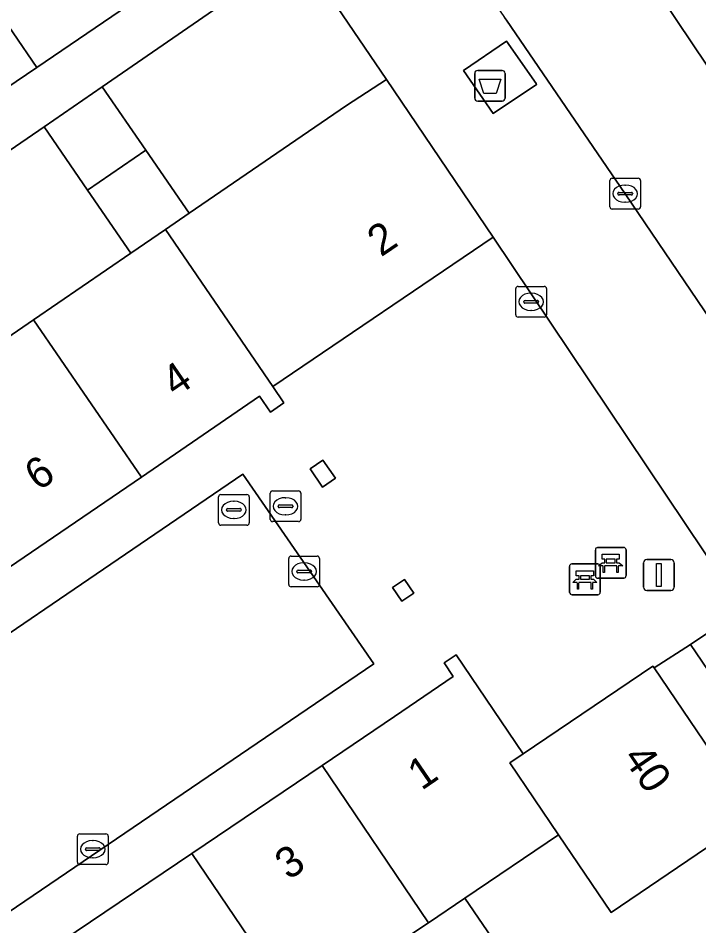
# Model space of a CAD drawing. Extents: x 159279 to 160377, y 384531 to 385888.
# Drawn here: x 159841.32 to 159863.46, y 385133.31 to 385162.85 of the extents above; entities that cross this region are included whole.
import ezdxf

# ---------------------------------------------------------------- set-up
doc = ezdxf.new("R2010")
doc.units = 0
for name, color, linetype in [('IMGEO_Afval_apart_plaats', 7, 'Continuous'), ('IMGEO_Bank', 7, 'Continuous'), ('IMGEO_Erf', 7, 'Continuous'), ('IMGEO_Kolk', 7, 'Continuous'), ('IMGEO_Lichtmast', 7, 'Continuous'), ('IMGEO_Muur', 7, 'Continuous'), ('IMGEO_Pand', 7, 'Continuous'), ('IMGEO_Pand_nummerreeks', 7, 'Continuous'), ('IMGEO_Parkeervlak_open', 7, 'Continuous'), ('IMGEO_Rijbaan_lokaal_open', 7, 'Continuous'), ('IMGEO_Rioolput', 7, 'Continuous'), ('IMGEO_Voetpad_gesloten', 7, 'Continuous'), ('IMGEO_Voetpad_open', 7, 'Continuous')]:
    doc.layers.add(name, color=color, linetype=linetype)

msp = doc.modelspace()

# ---------------------------------------------------------------- linework, layer by layer
at = {"layer": 'IMGEO_Afval_apart_plaats'}
for p, q in [((159856.273, 385161.152), (159857.063, 385161.152)), ((159857.063, 385161.152), (159856.273, 385161.152)), ((159856.173, 385160.252), (159856.173, 385161.052)), ((159856.173, 385161.052), (159856.173, 385160.252)), ((159857.163, 385161.052), (159857.163, 385160.252)), ((159857.163, 385160.252), (159857.163, 385161.052)), ((159857.063, 385160.152), (159856.273, 385160.152)), ((159856.273, 385160.152), (159857.063, 385160.152))]:
    msp.add_line(p, q, dxfattribs=at)
msp.add_lwpolyline([(159856.316, 385160.866), (159857.02, 385160.866), (159856.871, 385160.396), (159856.465, 385160.396), (159856.316, 385160.866)], dxfattribs=at)
for centre, start, end in [((159856.273, 385161.052), 90, 180), ((159856.273, 385161.052), 90, 180), ((159857.063, 385161.052), 0, 90), ((159857.063, 385161.052), 360, 90), ((159856.273, 385160.252), 180, 270), ((159856.273, 385160.252), 180, 270), ((159857.063, 385160.252), 270, 0), ((159857.063, 385160.252), 270, 0)]:
    msp.add_arc(centre, 0.1, start, end, dxfattribs=at)
at = {"layer": 'IMGEO_Bank'}
for p, q in [((159860.096, 385144.698), (159860.096, 385145.539)), ((159860.096, 385145.539), (159860.096, 385144.698)), ((159860.171, 385145.623), (159861.012, 385145.623)), ((159861.012, 385145.623), (159860.171, 385145.623)), ((159861.096, 385145.548), (159861.096, 385144.707)), ((159861.096, 385144.707), (159861.096, 385145.548)), ((159860.405, 385145.129), (159860.405, 385145.235)), ((159860.449, 385145.235), (159860.449, 385145.129)), ((159860.737, 385145.241), (159860.455, 385145.241)), ((159860.455, 385145.123), (159860.737, 385145.123)), ((159860.743, 385145.129), (159860.743, 385145.235)), ((159860.787, 385145.235), (159860.787, 385145.129)), ((159859.256, 385144.161), (159859.256, 385145.002)), ((159859.256, 385145.002), (159859.256, 385144.161)), ((159859.331, 385145.086), (159860.172, 385145.086)), ((159860.172, 385145.086), (159859.331, 385145.086)), ((159860.256, 385145.011), (159860.256, 385144.17)), ((159860.256, 385144.17), (159860.256, 385145.011)), ((159860.793, 385145.021), (159860.4, 385145.021)), ((159859.565, 385144.592), (159859.565, 385144.698)), ((159859.609, 385144.698), (159859.609, 385144.592)), ((159859.897, 385144.704), (159859.615, 385144.704)), ((159859.615, 385144.586), (159859.897, 385144.586)), ((159859.903, 385144.592), (159859.903, 385144.698)), ((159859.947, 385144.698), (159859.947, 385144.592)), ((159861.021, 385144.623), (159860.18, 385144.623)), ((159860.18, 385144.623), (159861.021, 385144.623)), ((159859.953, 385144.484), (159859.56, 385144.484)), ((159860.181, 385144.086), (159859.34, 385144.086)), ((159859.34, 385144.086), (159860.181, 385144.086))]:
    msp.add_line(p, q, dxfattribs=at)
for points in [[(159860.343, 385145.021), (159860.201, 385145.021), (159860.313, 385145.123), (159860.399, 385145.123)], [(159860.399, 385145.241), (159860.313, 385145.241), (159860.313, 385145.402), (159860.876, 385145.402), (159860.876, 385145.241), (159860.793, 385145.241)], [(159860.793, 385145.123), (159860.876, 385145.123), (159860.988, 385145.021), (159860.849, 385145.021)], [(159859.559, 385144.704), (159859.473, 385144.704), (159859.473, 385144.865), (159860.036, 385144.865), (159860.036, 385144.704), (159859.953, 385144.704)], [(159860.393, 385145.014), (159860.393, 385144.807), (159860.35, 385144.807), (159860.35, 385145.014)], [(159860.843, 385145.014), (159860.843, 385144.807), (159860.799, 385144.807), (159860.799, 385145.014)], [(159859.503, 385144.484), (159859.361, 385144.484), (159859.473, 385144.586), (159859.559, 385144.586)], [(159859.953, 385144.586), (159860.036, 385144.586), (159860.148, 385144.484), (159860.009, 385144.484)], [(159859.553, 385144.477), (159859.553, 385144.27), (159859.51, 385144.27), (159859.51, 385144.477)], [(159860.003, 385144.477), (159860.003, 385144.27), (159859.959, 385144.27), (159859.959, 385144.477)]]:
    msp.add_lwpolyline(points, dxfattribs=at)
for centre, radius, start, end in [((159860.174, 385145.545), 0.0779, 92.4484, 184.2845), ((159860.174, 385145.545), 0.0779, 92.4484, 184.2845), ((159861.018, 385145.545), 0.0779, 2.4484, 94.2845), ((159861.018, 385145.545), 0.0779, 2.4484, 94.2845), ((159860.398, 385145.234), 0.00671, 2.8957, 87.1043), ((159860.398, 385145.13), 0.00671, 272.8957, 357.1043), ((159860.455, 385145.234), 0.00671, 92.8957, 177.1043), ((159860.455, 385145.13), 0.00671, 182.8957, 267.1043), ((159860.737, 385145.234), 0.00671, 2.8957, 87.1043), ((159860.737, 385145.13), 0.00671, 272.8957, 357.1043), ((159860.794, 385145.234), 0.00671, 92.8957, 177.1043), ((159860.794, 385145.13), 0.00671, 182.8957, 267.1043), ((159859.334, 385145.008), 0.0779, 92.4484, 184.2845), ((159859.334, 385145.008), 0.0779, 92.4484, 184.2845), ((159860.178, 385145.008), 0.0779, 2.4484, 94.2845), ((159860.178, 385145.008), 0.0779, 2.4484, 94.2845), ((159860.343, 385145.014), 0.00671, 2.8957, 87.1043), ((159860.4, 385145.014), 0.00671, 92.8957, 177.1043), ((159860.792, 385145.014), 0.00671, 2.8957, 87.1043), ((159860.849, 385145.014), 0.00671, 92.8957, 177.1043), ((159859.558, 385144.697), 0.00671, 2.8957, 87.1043), ((159859.558, 385144.593), 0.00671, 272.8957, 357.1043), ((159859.615, 385144.697), 0.00671, 92.8957, 177.1043), ((159859.615, 385144.593), 0.00671, 182.8957, 267.1043), ((159859.897, 385144.697), 0.00671, 2.8957, 87.1043), ((159859.897, 385144.593), 0.00671, 272.8957, 357.1043), ((159859.954, 385144.697), 0.00671, 92.8957, 177.1043), ((159859.954, 385144.593), 0.00671, 182.8957, 267.1043), ((159860.174, 385144.701), 0.0779, 182.4484, 274.2845), ((159860.174, 385144.701), 0.0779, 182.4484, 274.2845), ((159861.018, 385144.701), 0.0779, 272.4484, 4.2845), ((159861.018, 385144.701), 0.0779, 272.4484, 4.2845), ((159859.503, 385144.477), 0.00671, 2.8957, 87.1043), ((159859.56, 385144.477), 0.00671, 92.8957, 177.1043), ((159859.952, 385144.477), 0.00671, 2.8957, 87.1043), ((159860.009, 385144.477), 0.00671, 92.8957, 177.1043), ((159859.334, 385144.164), 0.0779, 182.4484, 274.2845), ((159859.334, 385144.164), 0.0779, 182.4484, 274.2845), ((159860.178, 385144.164), 0.0779, 272.4484, 4.2845), ((159860.178, 385144.164), 0.0779, 272.4484, 4.2845)]:
    msp.add_arc(centre, radius, start, end, dxfattribs=at)
at = {"layer": 'IMGEO_Erf'}
for points in [[(159825.511, 385167.626), (159829.319, 385162.024), (159831.814, 385163.712), (159832.928, 385162.077), (159834.059, 385160.418), (159831.579, 385158.729), (159833.674, 385155.663), (159841.924, 385161.25), (159838.838, 385165.775)], [(159865.265, 385136.898), (159860.615, 385133.742), (159858.9, 385136.269), (159855.855, 385134.211), (159857.328, 385132.044)]]:
    msp.add_lwpolyline(points, dxfattribs=at)
for points in [[(159853.305, 385160.86), (159850.46, 385165.041), (159844.058, 385160.619), (159845.47, 385158.561), (159846.882, 385156.502), (159852.005, 385160.011)], [(159844.984, 385155.202), (159843.573, 385157.259), (159842.161, 385159.318), (159835.63, 385154.838), (159837.04, 385152.782), (159838.45, 385150.726), (159841.822, 385153.036)]]:
    msp.add_lwpolyline(points, close=True, dxfattribs=at)
at = {"layer": 'IMGEO_Kolk'}
for p, q in [((159860.567, 385156.714), (159860.567, 385157.566)), ((159860.642, 385157.64), (159861.494, 385157.64)), ((159861.568, 385157.566), (159861.568, 385156.714)), ((159861.055, 385157.42), (159861.08, 385157.42)), ((159860.826, 385157.134), (159860.826, 385157.146)), ((159861.264, 385157.097), (159860.866, 385157.097)), ((159860.869, 385157.183), (159861.267, 385157.183)), ((159861.31, 385157.146), (159861.31, 385157.134)), ((159861.494, 385156.64), (159860.642, 385156.64)), ((159861.078, 385156.86), (159861.053, 385156.86)), ((159850.122, 385144.417), (159850.122, 385145.269)), ((159850.197, 385145.343), (159851.049, 385145.343)), ((159850.61, 385145.123), (159850.635, 385145.123)), ((159851.123, 385145.269), (159851.123, 385144.417)), ((159850.381, 385144.837), (159850.381, 385144.849)), ((159850.424, 385144.886), (159850.822, 385144.886)), ((159850.865, 385144.849), (159850.865, 385144.837)), ((159850.819, 385144.8), (159850.421, 385144.8)), ((159850.633, 385144.563), (159850.608, 385144.563)), ((159851.049, 385144.343), (159850.197, 385144.343)), ((159843.323, 385136.301), (159844.175, 385136.301)), ((159843.248, 385135.375), (159843.248, 385136.227)), ((159843.736, 385136.081), (159843.761, 385136.081)), ((159844.249, 385136.227), (159844.249, 385135.375)), ((159843.507, 385135.795), (159843.507, 385135.807)), ((159843.945, 385135.758), (159843.547, 385135.758)), ((159843.55, 385135.844), (159843.948, 385135.844)), ((159843.991, 385135.807), (159843.991, 385135.795)), ((159843.759, 385135.521), (159843.734, 385135.521)), ((159844.175, 385135.301), (159843.323, 385135.301))]:
    msp.add_line(p, q, dxfattribs=at)
for points in [[(159860.567, 385156.714), (159860.567, 385157.566)], [(159860.642, 385157.64), (159861.494, 385157.64)], [(159861.568, 385157.566), (159861.568, 385156.714)], [(159861.494, 385156.64), (159860.642, 385156.64)], [(159850.122, 385144.417), (159850.122, 385145.269)], [(159850.197, 385145.343), (159851.049, 385145.343)], [(159851.123, 385145.269), (159851.123, 385144.417)], [(159851.049, 385144.343), (159850.197, 385144.343)], [(159843.323, 385136.301), (159844.175, 385136.301)], [(159843.248, 385135.375), (159843.248, 385136.227)], [(159844.249, 385136.227), (159844.249, 385135.375)], [(159844.175, 385135.301), (159843.323, 385135.301)]]:
    msp.add_lwpolyline(points, dxfattribs=at)
for centre, radius, start, end in [((159860.644, 385157.564), 0.0765, 91.552, 178.448), ((159860.644, 385157.564), 0.0765, 91.552, 178.448), ((159861.492, 385157.564), 0.0765, 1.552, 88.448), ((159861.492, 385157.564), 0.0765, 1.552, 88.448), ((159860.866, 385157.143), 0.0403, 85.8775, 175.7526), ((159860.863, 385157.133), 0.0366, 178.938, 274.7102), ((159861.267, 385157.14), 0.043, 264.8664, 352.4533), ((159861.271, 385157.145), 0.0386, 1.7309, 96.639), ((159860.644, 385156.716), 0.0765, 181.552, 268.448), ((159860.644, 385156.716), 0.0765, 181.552, 268.448), ((159861.492, 385156.716), 0.0765, 271.552, 358.448), ((159861.492, 385156.716), 0.0765, 271.552, 358.448), ((159850.199, 385145.267), 0.0765, 91.552, 178.448), ((159850.199, 385145.267), 0.0765, 91.552, 178.448), ((159851.047, 385145.267), 0.0765, 1.552, 88.448), ((159851.047, 385145.267), 0.0765, 1.552, 88.448), ((159850.421, 385144.846), 0.0403, 85.8775, 175.7526), ((159850.418, 385144.836), 0.0366, 178.938, 274.7102), ((159850.822, 385144.843), 0.043, 264.8664, 352.4533), ((159850.826, 385144.848), 0.0386, 1.7309, 96.639), ((159850.199, 385144.419), 0.0765, 181.552, 268.448), ((159850.199, 385144.419), 0.0765, 181.552, 268.448), ((159851.047, 385144.419), 0.0765, 271.552, 358.448), ((159851.047, 385144.419), 0.0765, 271.552, 358.448), ((159843.325, 385136.225), 0.0765, 91.552, 178.448), ((159843.325, 385136.225), 0.0765, 91.552, 178.448), ((159844.173, 385136.225), 0.0765, 1.552, 88.448), ((159844.173, 385136.225), 0.0765, 1.552, 88.448), ((159843.547, 385135.804), 0.0403, 85.8775, 175.7526), ((159843.544, 385135.794), 0.0366, 178.938, 274.7102), ((159843.948, 385135.801), 0.043, 264.8664, 352.4533), ((159843.952, 385135.806), 0.0386, 1.7309, 96.639), ((159843.325, 385135.377), 0.0765, 181.552, 268.448), ((159843.325, 385135.377), 0.0765, 181.552, 268.448), ((159844.173, 385135.377), 0.0765, 271.552, 358.448), ((159844.173, 385135.377), 0.0765, 271.552, 358.448)]:
    msp.add_arc(centre, radius, start, end, dxfattribs=at)
for centre, major_axis, ratio, start_param, end_param in [((159861.054, 385157.14), (-0.387, 0.002), 0.722429, 4.712389, 7.853982), ((159861.079, 385157.14), (-0.39, 0.002), 0.717154, 1.570796, 4.712389), ((159850.609, 385144.843), (-0.387, 0.002), 0.722429, 4.712389, 7.853982), ((159850.634, 385144.843), (-0.39, 0.002), 0.717154, 1.570796, 4.712389), ((159843.735, 385135.801), (-0.387, 0.002), 0.722429, 4.712389, 7.853982), ((159843.76, 385135.801), (-0.39, 0.002), 0.717154, 1.570796, 4.712389)]:
    msp.add_ellipse(centre, major_axis=major_axis, ratio=ratio, start_param=start_param, end_param=end_param, dxfattribs=at)
at = {"layer": 'IMGEO_Lichtmast'}
for p, q in [((159861.666, 385144.326), (159861.666, 385145.126)), ((159861.666, 385145.126), (159861.666, 385144.326)), ((159861.766, 385145.226), (159862.556, 385145.226)), ((159862.556, 385145.226), (159861.766, 385145.226)), ((159862.656, 385145.126), (159862.656, 385144.326)), ((159862.656, 385144.326), (159862.656, 385145.126)), ((159862.556, 385144.226), (159861.766, 385144.226)), ((159861.766, 385144.226), (159862.556, 385144.226))]:
    msp.add_line(p, q, dxfattribs=at)
msp.add_lwpolyline([(159862.086, 385145.101), (159862.236, 385145.101), (159862.236, 385144.351), (159862.086, 385144.351), (159862.086, 385145.101)], dxfattribs=at)
for centre, start, end in [((159861.766, 385145.126), 90, 180), ((159861.766, 385145.126), 90, 180), ((159862.556, 385145.126), 0, 90), ((159862.556, 385145.126), 360, 90), ((159861.766, 385144.326), 180, 270), ((159861.766, 385144.326), 180, 270), ((159862.556, 385144.326), 270, 0), ((159862.556, 385144.326), 270, 0)]:
    msp.add_arc(centre, 0.1, start, end, dxfattribs=at)
at = {"layer": 'IMGEO_Muur'}
for points in [[(159851.236, 385148.469), (159850.814, 385148.182), (159851.219, 385147.585), (159851.641, 385147.874)], [(159853.494, 385144.319), (159853.806, 385143.872), (159854.195, 385144.136), (159853.893, 385144.583)]]:
    msp.add_lwpolyline(points, close=True, dxfattribs=at)
at = {"layer": 'IMGEO_Pand'}
for points in [[(159849.519, 385166.426), (159846.434, 385170.952), (159838.838, 385165.775), (159841.924, 385161.25)], [(159856.77, 385155.723), (159853.305, 385160.86), (159852.005, 385160.011), (159846.882, 385156.502), (159846.112, 385155.975), (159849.603, 385150.86)], [(159844.058, 385160.619), (159842.161, 385159.318), (159843.573, 385157.259), (159845.47, 385158.561)], [(159845.47, 385158.561), (159843.573, 385157.259), (159844.984, 385155.202), (159846.112, 385155.975), (159846.882, 385156.502)], [(159846.112, 385155.975), (159844.984, 385155.202), (159841.822, 385153.036), (159845.329, 385147.916), (159849.171, 385150.546), (159849.534, 385150.032), (159849.962, 385150.334), (159849.603, 385150.86)], [(159841.822, 385153.036), (159838.45, 385150.726), (159837.532, 385150.097), (159841.039, 385144.978), (159845.329, 385147.916)], [(159857.312, 385138.609), (159857.751, 385138.907), (159855.566, 385142.129), (159855.175, 385141.865), (159855.471, 385141.425), (159853.565, 385140.123), (159851.205, 385138.528), (159854.665, 385133.407), (159855.855, 385134.211), (159858.9, 385136.269)], [(159862.004, 385141.702), (159861.964, 385141.761), (159857.751, 385138.907), (159857.312, 385138.609), (159858.9, 385136.269), (159860.615, 385133.742), (159865.265, 385136.898)], [(159851.205, 385138.528), (159846.97, 385135.666), (159850.431, 385130.545), (159853.967, 385132.935), (159854.665, 385133.407)], [(159846.97, 385135.666), (159842.736, 385132.804), (159846.197, 385127.683), (159847.398, 385128.495), (159850.431, 385130.545)], [(159855.855, 385134.211), (159854.665, 385133.407), (159853.967, 385132.935), (159855.446, 385130.763), (159857.328, 385132.044)]]:
    msp.add_lwpolyline(points, close=True, dxfattribs=at)
at = {"layer": 'IMGEO_Parkeervlak_open'}
msp.add_lwpolyline([(159867.958, 385158.217), (159856.791, 385174.914), (159856.707, 385175.007), (159856.616, 385175.091), (159856.517, 385175.168), (159856.411, 385175.235), (159856.301, 385175.292), (159856.185, 385175.34), (159856.13, 385175.358), (159854.908, 385175.582), (159854.897, 385175.584), (159854.708, 385175.634), (159854.524, 385175.699), (159854.347, 385175.782), (159854.178, 385175.879), (159854.018, 385175.991), (159853.869, 385176.117), (159853.732, 385176.256), (159853.608, 385176.407), (159868.054, 385154.877)], dxfattribs=at)
at = {"layer": 'IMGEO_Rijbaan_lokaal_open'}
for points in [[(159853.608, 385176.407), (159853.248, 385176.954), (159849.387, 385182.561), (159847.829, 385184.862), (159837.002, 385200.849), (159833.069, 385198.157), (159840.901, 385186.663), (159841.057, 385186.434), (159857.139, 385162.87), (159857.201, 385162.791), (159861.068, 385157.14), (159866.21, 385149.545), (159866.661, 385148.872), (159869.591, 385152.88), (159869.474, 385153.014), (159869.359, 385153.15), (159868.054, 385154.877)], [(159851.236, 385148.469), (159851.641, 385147.874), (159851.219, 385147.585), (159850.814, 385148.182)], [(159830.634, 385135.718), (159835.295, 385138.918), (159848.625, 385148.008), (159852.886, 385141.83), (159834.787, 385129.515)], [(159853.494, 385144.319), (159853.893, 385144.583), (159854.195, 385144.136), (159853.806, 385143.872)]]:
    msp.add_lwpolyline(points, close=True, dxfattribs=at)
msp.add_lwpolyline([(159842.736, 385132.804), (159846.97, 385135.666), (159851.205, 385138.528), (159853.565, 385140.123), (159855.471, 385141.425), (159855.175, 385141.865), (159855.566, 385142.129), (159857.751, 385138.907), (159861.964, 385141.761), (159862.004, 385141.702), (159863.188, 385142.466), (159864.895, 385143.606), (159856.77, 385155.723), (159849.603, 385150.86), (159849.962, 385150.334), (159849.534, 385150.032), (159849.171, 385150.546), (159845.329, 385147.916), (159841.039, 385144.978), (159836.747, 385142.04), (159832.456, 385139.102), (159828.122, 385136.134), (159823.467, 385132.947)], dxfattribs=at)
at = {"layer": 'IMGEO_Rioolput'}
for p, q in [((159857.507, 385153.196), (159857.507, 385154.048)), ((159857.582, 385154.122), (159858.434, 385154.122)), ((159858.508, 385154.048), (159858.508, 385153.196)), ((159857.995, 385153.902), (159858.02, 385153.902)), ((159857.766, 385153.616), (159857.766, 385153.628)), ((159858.204, 385153.579), (159857.806, 385153.579)), ((159857.809, 385153.665), (159858.207, 385153.665)), ((159858.25, 385153.628), (159858.25, 385153.616)), ((159858.434, 385153.122), (159857.582, 385153.122)), ((159858.018, 385153.342), (159857.993, 385153.342)), ((159847.836, 385146.42), (159847.836, 385147.272)), ((159847.911, 385147.346), (159848.763, 385147.346)), ((159848.837, 385147.272), (159848.837, 385146.42)), ((159849.518, 385146.537), (159849.518, 385147.389)), ((159849.593, 385147.463), (159850.445, 385147.463)), ((159850.006, 385147.243), (159850.031, 385147.243)), ((159850.519, 385147.389), (159850.519, 385146.537)), ((159848.138, 385146.889), (159848.536, 385146.889)), ((159848.324, 385147.126), (159848.349, 385147.126)), ((159849.777, 385146.957), (159849.777, 385146.969)), ((159850.215, 385146.92), (159849.817, 385146.92)), ((159849.82, 385147.006), (159850.218, 385147.006)), ((159850.261, 385146.969), (159850.261, 385146.957)), ((159848.095, 385146.84), (159848.095, 385146.852)), ((159848.533, 385146.803), (159848.135, 385146.803)), ((159848.579, 385146.852), (159848.579, 385146.84)), ((159850.029, 385146.683), (159850.004, 385146.683)), ((159848.763, 385146.346), (159847.911, 385146.346)), ((159848.347, 385146.566), (159848.322, 385146.566)), ((159850.445, 385146.463), (159849.593, 385146.463))]:
    msp.add_line(p, q, dxfattribs=at)
for points in [[(159857.507, 385153.196), (159857.507, 385154.048)], [(159857.582, 385154.122), (159858.434, 385154.122)], [(159858.508, 385154.048), (159858.508, 385153.196)], [(159858.434, 385153.122), (159857.582, 385153.122)], [(159847.836, 385146.42), (159847.836, 385147.272)], [(159847.911, 385147.346), (159848.763, 385147.346)], [(159848.837, 385147.272), (159848.837, 385146.42)], [(159849.518, 385146.537), (159849.518, 385147.389)], [(159849.593, 385147.463), (159850.445, 385147.463)], [(159850.519, 385147.389), (159850.519, 385146.537)], [(159848.763, 385146.346), (159847.911, 385146.346)], [(159850.445, 385146.463), (159849.593, 385146.463)]]:
    msp.add_lwpolyline(points, dxfattribs=at)
for centre, radius, start, end in [((159857.584, 385154.046), 0.0765, 91.552, 178.448), ((159857.584, 385154.046), 0.0765, 91.552, 178.448), ((159858.432, 385154.046), 0.0765, 1.552, 88.448), ((159858.432, 385154.046), 0.0765, 1.552, 88.448), ((159857.806, 385153.625), 0.0403, 85.8775, 175.7526), ((159857.803, 385153.615), 0.0366, 178.938, 274.7102), ((159858.207, 385153.622), 0.043, 264.8664, 352.4533), ((159858.211, 385153.627), 0.0386, 1.7309, 96.639), ((159857.584, 385153.198), 0.0765, 181.552, 268.448), ((159857.584, 385153.198), 0.0765, 181.552, 268.448), ((159858.432, 385153.198), 0.0765, 271.552, 358.448), ((159858.432, 385153.198), 0.0765, 271.552, 358.448), ((159847.913, 385147.27), 0.0765, 91.552, 178.448), ((159847.913, 385147.27), 0.0765, 91.552, 178.448), ((159848.761, 385147.27), 0.0765, 1.552, 88.448), ((159848.761, 385147.27), 0.0765, 1.552, 88.448), ((159849.595, 385147.387), 0.0765, 91.552, 178.448), ((159849.595, 385147.387), 0.0765, 91.552, 178.448), ((159850.443, 385147.387), 0.0765, 1.552, 88.448), ((159850.443, 385147.387), 0.0765, 1.552, 88.448), ((159848.135, 385146.849), 0.0403, 85.8775, 175.7526), ((159848.54, 385146.851), 0.0386, 1.7309, 96.639), ((159849.817, 385146.966), 0.0403, 85.8775, 175.7526), ((159849.814, 385146.956), 0.0366, 178.938, 274.7102), ((159850.218, 385146.963), 0.043, 264.8664, 352.4533), ((159850.222, 385146.968), 0.0386, 1.7309, 96.639), ((159848.132, 385146.839), 0.0366, 178.938, 274.7102), ((159848.536, 385146.846), 0.043, 264.8664, 352.4533), ((159847.913, 385146.422), 0.0765, 181.552, 268.448), ((159847.913, 385146.422), 0.0765, 181.552, 268.448), ((159848.761, 385146.422), 0.0765, 271.552, 358.448), ((159848.761, 385146.422), 0.0765, 271.552, 358.448), ((159849.595, 385146.539), 0.0765, 181.552, 268.448), ((159849.595, 385146.539), 0.0765, 181.552, 268.448), ((159850.443, 385146.539), 0.0765, 271.552, 358.448), ((159850.443, 385146.539), 0.0765, 271.552, 358.448)]:
    msp.add_arc(centre, radius, start, end, dxfattribs=at)
for centre, major_axis, ratio, start_param, end_param in [((159857.994, 385153.622), (-0.387, 0.002), 0.722429, 4.712389, 7.853982), ((159858.019, 385153.622), (-0.39, 0.002), 0.717154, 1.570796, 4.712389), ((159850.005, 385146.963), (-0.387, 0.002), 0.722429, 4.712389, 7.853982), ((159850.03, 385146.963), (-0.39, 0.002), 0.717154, 1.570796, 4.712389), ((159848.323, 385146.846), (-0.387, 0.002), 0.722429, 4.712389, 7.853982), ((159848.348, 385146.846), (-0.39, 0.002), 0.717154, 1.570796, 4.712389)]:
    msp.add_ellipse(centre, major_axis=major_axis, ratio=ratio, start_param=start_param, end_param=end_param, dxfattribs=at)
at = {"layer": 'IMGEO_Voetpad_gesloten'}
msp.add_lwpolyline([(159858.175, 385160.73), (159857.209, 385162.109), (159855.808, 385161.152), (159856.776, 385159.747), (159858.181, 385160.693)], close=True, dxfattribs=at)
at = {"layer": 'IMGEO_Voetpad_open'}
for points in [[(159796.648, 385235.773), (159804.356, 385230.73), (159806.808, 385229.137), (159810.766, 385223.346), (159813.691, 385219.041), (159816.616, 385214.736), (159819.54, 385210.431), (159822.465, 385206.126), (159825.39, 385201.821), (159827.926, 385198.11), (159831.011, 385193.584), (159834.095, 385189.057), (159837.18, 385184.531), (159840.265, 385180.005), (159843.35, 385175.479), (159846.434, 385170.952), (159849.519, 385166.426), (159850.46, 385165.041), (159853.305, 385160.86), (159856.77, 385155.723), (159864.895, 385143.606), (159863.188, 385142.466), (159866.43, 385137.689)], [(159794.582, 385175.381), (159811.589, 385150.681), (159818.466, 385140.366), (159820.53, 385141.777), (159819.269, 385143.616), (159821.866, 385145.398), (159825.346, 385147.785), (159827.243, 385149.086), (159833.733, 385153.537), (159835.63, 385154.838), (159842.161, 385159.318), (159844.058, 385160.619), (159850.46, 385165.041)], [(159849.519, 385166.426), (159841.924, 385161.25), (159833.674, 385155.663), (159831.579, 385158.729), (159830.449, 385160.377), (159829.319, 385162.024), (159825.511, 385167.626)], [(159866.884, 385148.54), (159866.661, 385148.872), (159866.21, 385149.545), (159861.068, 385157.14), (159857.201, 385162.791), (159857.139, 385162.87)]]:
    msp.add_lwpolyline(points, dxfattribs=at)
for points in [[(159857.209, 385162.109), (159858.175, 385160.73), (159858.181, 385160.693), (159856.776, 385159.747), (159855.808, 385161.152)], [(159852.886, 385141.83), (159848.625, 385148.008), (159835.295, 385138.918), (159830.634, 385135.718), (159834.787, 385129.515)], [(159863.188, 385142.466), (159862.004, 385141.702), (159865.265, 385136.898), (159866.43, 385137.689)]]:
    msp.add_lwpolyline(points, close=True, dxfattribs=at)

# ---------------------------------------------------------------- texts
at = {"layer": 'IMGEO_Pand_nummerreeks'}
for s, rotation, p in [('2', 34.1597, (159853.124, 385155.062)), ('4', 34.4004, (159846.439, 385150.493)), ('6', 34.4004, (159841.978, 385147.439)), ('40', 304.171, (159860.968, 385138.778)), ('1', 34.3374, (159854.442, 385137.694)), ('3', 34.0509, (159850.117, 385134.775))]:
    msp.add_text(s, height=1, rotation=rotation, dxfattribs=at).set_placement(p)

doc.saveas('drawing.dxf')
